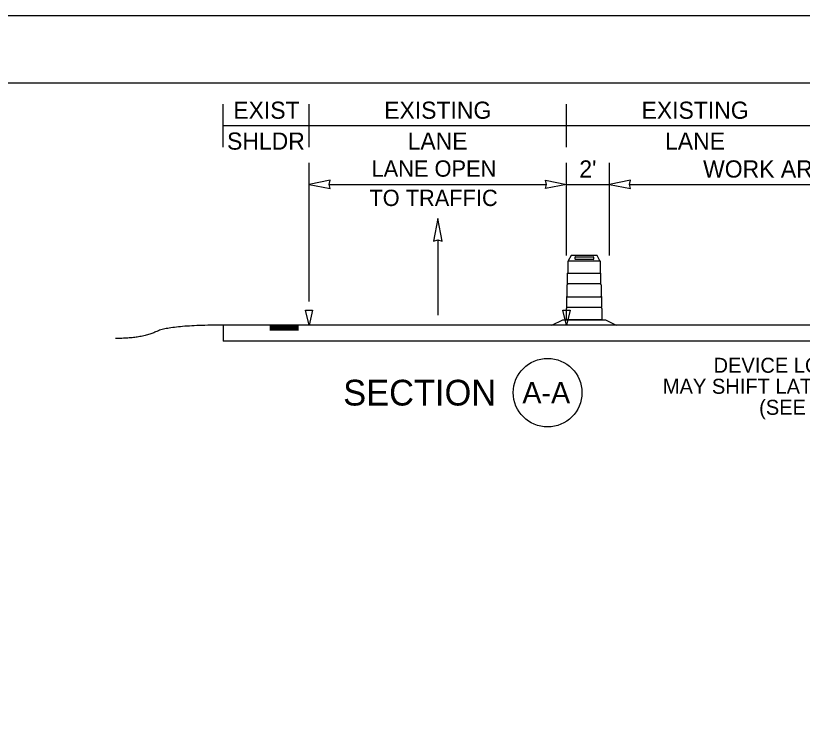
# Model space of a CAD drawing. Extents: x 99958 to 100136, y 99935 to 100013.
# Drawn here: x 100003.912 to 100007.579, y 99977.426 to 99980.687 of the extents above; entities that cross this region are included whole.
import ezdxf

# ---------------------------------------------------------------- set-up
doc = ezdxf.new("R2010")
doc.units = 0
for name, color, linetype in [('SH_GI_PlotLimits', 7, 'Continuous'), ('SH_GI_SheetBorder', 7, 'Continuous'), ('SH_TI_WZSectionCut', 7, 'Continuous'), ('TR_WZ_ArrowLeftStrRightTurn', 7, 'Continuous'), ('TR_WZ_TrafficSafetyDrumElev', 7, 'Continuous'), ('TR_WZ_WorkZoneTextCurrent', 7, 'Continuous')]:
    doc.layers.add(name, color=color, linetype=linetype)

msp = doc.modelspace()

# ---------------------------------------------------------------- linework, layer by layer
at = {"layer": 'SH_GI_PlotLimits'}
msp.add_lwpolyline([(99999.0625, 99969.6875), (100016.0625, 99969.6875), (100016.0625, 99980.6875), (99999.0625, 99980.6875)], close=True, dxfattribs=at)
at = {"layer": 'SH_GI_SheetBorder'}
msp.add_line((100000, 99980.375), (100015.75, 99980.375), dxfattribs=at)
at = {"layer": 'SH_TI_WZSectionCut'}
for p, q in [((100004.8794, 99980.075), (100004.8794, 99980.275)), ((100005.2794, 99980.075), (100005.2794, 99980.275)), ((100006.4794, 99980.075), (100006.4794, 99980.275)), ((100004.8794, 99980.175), (100005.2794, 99980.175)), ((100005.2794, 99980.175), (100006.4794, 99980.175)), ((100006.4794, 99980.175), (100007.6794, 99980.175)), ((100005.2794, 99979.3547), (100005.2794, 99980.001)), ((100006.4794, 99979.57), (100006.4794, 99980.001)), ((100006.6794, 99979.57), (100006.6794, 99980.001)), ((100005.3731, 99979.901), (100006.3857, 99979.901)), ((100006.4794, 99979.901), (100006.6794, 99979.901)), ((100006.7731, 99979.901), (100008.1857, 99979.901)), ((100008.6794, 99979.2449), (100004.8794, 99979.2449)), ((100004.8794, 99979.2449), (100004.8794, 99979.1699)), ((100005.0964, 99979.2397), (100005.2294, 99979.2397)), ((100005.0964, 99979.2341), (100005.2294, 99979.2341)), ((100005.0964, 99979.2284), (100005.2294, 99979.2284)), ((100005.0964, 99979.2232), (100005.2294, 99979.2232)), ((100008.6794, 99979.1699), (100004.8794, 99979.1699))]:
    msp.add_line(p, q, dxfattribs=at)
for points in [[(100005.2794, 99979.901), (100005.3777, 99979.8817), (100005.3731, 99979.901), (100005.3777, 99979.9203)], [(100006.4794, 99979.901), (100006.3811, 99979.8817), (100006.3857, 99979.901), (100006.3811, 99979.9203)], [(100006.6794, 99979.901), (100006.7777, 99979.8817), (100006.7731, 99979.901), (100006.7777, 99979.9203)], [(100005.2627, 99979.3147), (100005.296, 99979.3147), (100005.2794, 99979.2449)], [(100006.4627, 99979.3147), (100006.4961, 99979.3147), (100006.4794, 99979.2449)]]:
    msp.add_lwpolyline(points, close=True, dxfattribs=at)
msp.add_circle((100006.3916, 99978.93), 0.16, dxfattribs=at)
msp.add_open_spline([(100004.8794, 99979.2449), (100004.6282, 99979.2449), (100004.5027, 99979.1828), (100004.3773, 99979.1828)], degree=2, dxfattribs=at)
at = {"layer": 'TR_WZ_ArrowLeftStrRightTurn'}
msp.add_line((100005.8794, 99979.6418), (100005.8794, 99979.292), dxfattribs=at)
msp.add_lwpolyline([(100005.8794, 99979.742), (100005.8588, 99979.6369), (100005.8794, 99979.6418), (100005.9, 99979.6369)], close=True, dxfattribs=at)
at = {"layer": 'TR_WZ_TrafficSafetyDrumElev'}
for p, q in [((100006.4878, 99979.545), (100006.6358, 99979.545)), ((100006.4878, 99979.545), (100006.6358, 99979.545)), ((100006.5222, 99979.564), (100006.604, 99979.564)), ((100006.604, 99979.551), (100006.5222, 99979.551)), ((100006.4849, 99979.4871), (100006.6386, 99979.4871)), ((100006.4849, 99979.4372), (100006.4849, 99979.4871)), ((100006.6386, 99979.4871), (100006.6386, 99979.4372)), ((100006.6386, 99979.4372), (100006.4849, 99979.4372)), ((100006.4812, 99979.377), (100006.6423, 99979.377)), ((100006.4812, 99979.3271), (100006.4812, 99979.377)), ((100006.6423, 99979.377), (100006.6423, 99979.3271)), ((100006.6423, 99979.3271), (100006.4812, 99979.3271))]:
    msp.add_line(p, q, dxfattribs=at)
for points in [[(100006.4868, 99979.4915), (100006.4868, 99979.543)], [(100006.4868, 99979.4915), (100006.4868, 99979.543)], [(100006.6368, 99979.543), (100006.6368, 99979.4915)], [(100006.6368, 99979.543), (100006.6368, 99979.4915)], [(100006.4849, 99979.4365), (100006.4849, 99979.4878)], [(100006.4849, 99979.4365), (100006.4849, 99979.4878)], [(100006.6386, 99979.4878), (100006.6386, 99979.4365)], [(100006.6386, 99979.4878), (100006.6386, 99979.4365)], [(100006.4831, 99979.3814), (100006.4831, 99979.4327)], [(100006.4831, 99979.3814), (100006.4831, 99979.4327)], [(100006.6405, 99979.4327), (100006.6405, 99979.3814)], [(100006.6405, 99979.4327), (100006.6405, 99979.3814)], [(100006.4812, 99979.3264), (100006.4812, 99979.3777)], [(100006.4812, 99979.3264), (100006.4812, 99979.3777)], [(100006.6423, 99979.3777), (100006.6423, 99979.3264)], [(100006.6423, 99979.3777), (100006.6423, 99979.3264)], [(100006.6442, 99979.3226), (100006.6442, 99979.27), (100006.4794, 99979.27), (100006.4794, 99979.3226)], [(100006.6442, 99979.3226), (100006.6442, 99979.27), (100006.4794, 99979.27), (100006.4794, 99979.3226)]]:
    msp.add_lwpolyline(points, dxfattribs=at)
for points in [[(100006.6358, 99979.545), (100006.6226, 99979.57), (100006.5009, 99979.57), (100006.4878, 99979.545)], [(100006.4118, 99979.245), (100006.462, 99979.27), (100006.6615, 99979.27), (100006.7118, 99979.245)]]:
    msp.add_lwpolyline(points, close=True, dxfattribs=at)
for centre, major_axis, ratio, start_param, end_param in [((100006.488, 99979.5426), (0, 0.00249), 0.493438, 0.177149, 1.393647), ((100006.488, 99979.5426), (0, 0.00249), 0.493438, 0.177149, 1.393647), ((100006.5222, 99979.5575), (0, 0.0065), 0.570305, 0, 3.141593), ((100006.604, 99979.5575), (0, 0.0065), 0.570305, 3.141593, 6.283185), ((100006.6356, 99979.5426), (0, 0.00249), 0.493438, 4.889538, 6.106036), ((100006.6356, 99979.5426), (0, 0.00249), 0.493438, 4.889538, 6.106036), ((100006.4883, 99979.4846), (0, 0.00758), 0.493438, 0.4288, 1.141997), ((100006.4883, 99979.4846), (0, 0.00758), 0.493438, 0.4288, 1.141997), ((100006.6352, 99979.4846), (0, 0.00758), 0.493438, 5.141189, 5.854386), ((100006.6352, 99979.4846), (0, 0.00758), 0.493438, 5.141189, 5.854386), ((100006.4865, 99979.4296), (0, 0.00758), 0.493438, 0.4288, 1.141997), ((100006.4865, 99979.4296), (0, 0.00758), 0.493438, 0.4288, 1.141997), ((100006.6371, 99979.4296), (0, 0.00758), 0.493438, 5.141189, 5.854386), ((100006.6371, 99979.4296), (0, 0.00758), 0.493438, 5.141189, 5.854386), ((100006.4846, 99979.3745), (0, 0.00758), 0.493438, 0.4288, 1.141997), ((100006.4846, 99979.3745), (0, 0.00758), 0.493438, 0.4288, 1.141997), ((100006.6389, 99979.3745), (0, 0.00758), 0.493438, 5.141189, 5.854386), ((100006.6389, 99979.3745), (0, 0.00758), 0.493438, 5.141189, 5.854386), ((100006.4828, 99979.3195), (0, 0.00758), 0.493438, 0.4288, 1.141997), ((100006.4828, 99979.3195), (0, 0.00758), 0.493438, 0.4288, 1.141997), ((100006.6408, 99979.3195), (0, 0.00758), 0.493438, 5.141189, 5.854386), ((100006.6408, 99979.3195), (0, 0.00758), 0.493438, 5.141189, 5.854386)]:
    msp.add_ellipse(centre, major_axis=major_axis, ratio=ratio, start_param=start_param, end_param=end_param, dxfattribs=at)

# ---------------------------------------------------------------- texts
at = {"layer": 'SH_TI_WZSectionCut'}
for s, height, p in [('EXIST', 0.08, (100004.9261, 99980.207)), ('EXISTING', 0.08, (100005.6296, 99980.207)), ('EXISTING', 0.08, (100006.8296, 99980.207)), ('SHLDR', 0.08, (100004.8969, 99980.063)), ('LANE', 0.08, (100005.739, 99980.063)), ('LANE', 0.08, (100006.939, 99980.063)), ('SECTION', 0.12, (100005.4385, 99978.87)), ('A-A', 0.1, (100006.2738, 99978.88))]:
    msp.add_text(s, height=height, rotation=360, dxfattribs=at).set_placement(p)
for s, height, p in [('LANE OPEN', 0.076, (100005.5707, 99979.937)), ("2'", 0.08, (100006.5394, 99979.933)), ('WORK AREA', 0.08, (100007.1165, 99979.933)), ('TO TRAFFIC', 0.076, (100005.5606, 99979.8002))]:
    msp.add_text(s, height=height, dxfattribs=at).set_placement(p)
at = {"layer": 'TR_WZ_WorkZoneTextCurrent'}
for s, p in [('DEVICE LOCATION', (100007.1651, 99979.0226)), ('MAY SHIFT LATERALLY ', (100006.9287, 99978.9246)), ('(SEE NOTE 8)', (100007.3778, 99978.8266))]:
    msp.add_text(s, height=0.07, dxfattribs=at).set_placement(p)

doc.saveas('drawing.dxf')
